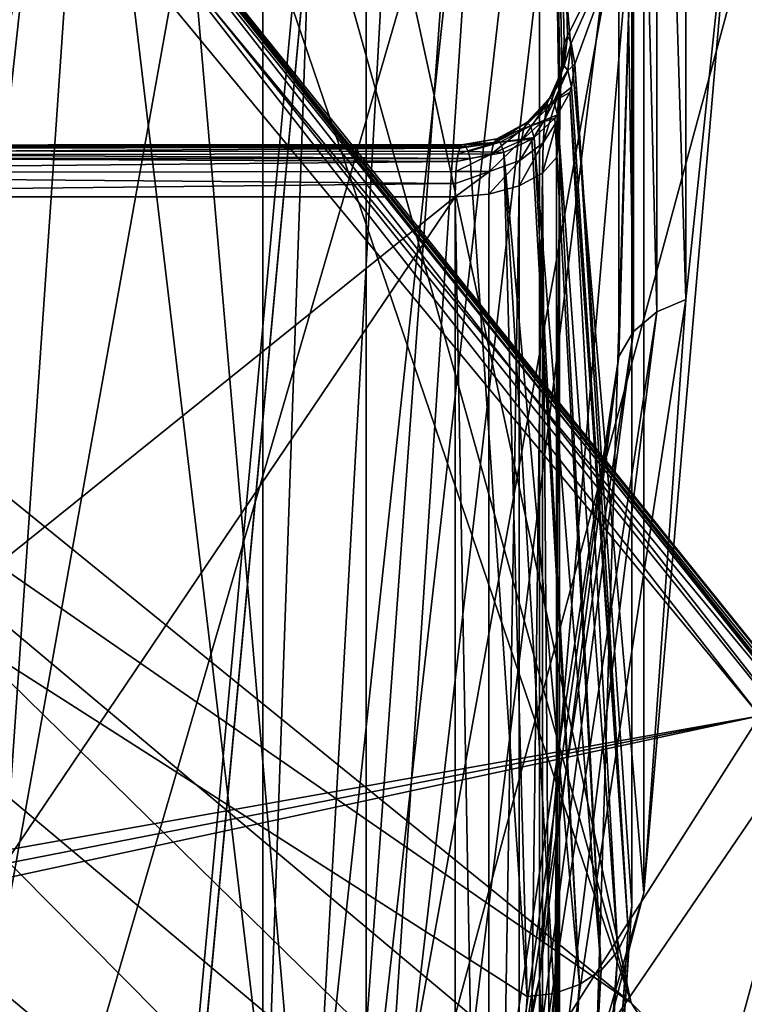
# Model space of a CAD drawing. Header units: metres. Extents: x -109 to 109, y -78 to 121.
# Tile 865 of 1056: x 23.166 to 23.857, y -33.609 to -32.669. Entities that reach past the tile are written whole.
import ezdxf

# ---------------------------------------------------------------- set-up
doc = ezdxf.new("R2010")
doc.units = ezdxf.units.M
doc.layers.add('solid_508554_SW0001', color=7, linetype='CONTINUOUS')

msp = doc.modelspace()

# ---------------------------------------------------------------- linework, layer by layer
at = {"layer": 'solid_508554_SW0001'}
for points in [[(26.034615, -14.003285, -39.017101), (26.350637, -20.309454, -35.408157), (22.574038, -41.892826, -72.791649)], [(25.359713, -18.130026, -45.681774), (26.034615, -14.003285, -39.017101), (22.574038, -41.892826, -72.791649)], [(25.069523, -19.934422, -48.545631), (25.359713, -18.130026, -45.681774), (22.574038, -41.892826, -72.791649)], [(23.320473, -36.051289, 11.013173), (24.240917, -19.594469, 2.29843), (24.556946, -19.064661, 3.216084)], [(23.971504, -35.018883, 12.801353), (23.320473, -36.051289, 11.013173), (24.556946, -19.064661, 3.216084)], [(23.320473, -36.051289, 11.013173), (23.87919, -20.116919, 1.393521), (24.240917, -19.594469, 2.29843)], [(24.678173, -22.391121, -52.406452), (25.069523, -19.934422, -48.545631), (22.574038, -41.892826, -72.791649)], [(22.491957, -37.051395, 9.280937), (23.472448, -20.631023, 0.503063), (23.87919, -20.116919, 1.393521)], [(23.320473, -36.051289, 11.013173), (22.491957, -37.051395, 9.280937), (23.87919, -20.116919, 1.393521)], [(26.353453, -20.411568, -35.349487), (22.574038, -41.892826, -72.791649), (26.350637, -20.309454, -35.408157)], [(22.576853, -41.994938, -72.732979), (22.574038, -41.892826, -72.791649), (26.353453, -20.411568, -35.349487)], [(22.576853, -41.994938, -72.732979), (26.353453, -20.411568, -35.349487), (26.351662, -20.513498, -35.290455)], [(22.575062, -42.096867, -72.67395), (26.351662, -20.513498, -35.290455), (22.842361, -41.282574, -69.120392)], [(22.576853, -41.994938, -72.732979), (26.351662, -20.513498, -35.290455), (22.575062, -42.096867, -72.67395)], [(26.351662, -20.513498, -35.290455), (23.401325, -38.454956, -63.120598), (22.842361, -41.282574, -69.120392)], [(26.351662, -20.513498, -35.290455), (23.42872, -38.314941, -62.828339), (23.401325, -38.454956, -63.120598)], [(26.351662, -20.513498, -35.290455), (23.962873, -35.558865, -57.163509), (23.42872, -38.314941, -62.828339)], [(22.491957, -37.051395, 9.280937), (23.021456, -21.135818, -0.371265), (23.472448, -20.631023, 0.503063)], [(23.973455, -26.870588, -59.355465), (24.678173, -22.391121, -52.406452), (22.574038, -41.892826, -72.791649)], [(21.282225, -26.36058, 30.875027), (22.538538, -32.624432, 36.42572), (23.749224, -33.607574, 34.72287)], [(21.853373, -26.831192, 30.059904), (21.282225, -26.36058, 30.875027), (23.749224, -33.607574, 34.72287)], [(22.382919, -27.313812, 29.223984), (21.853373, -26.831192, 30.059904), (23.749224, -33.607574, 34.72287)], [(23.939594, -27.087336, -59.689262), (23.973455, -26.870588, -59.355465), (22.574038, -41.892826, -72.791649)], [(23.314987, -31.105585, -65.84549), (23.939594, -27.087336, -59.689262), (22.574038, -41.892826, -72.791649)], [(22.382919, -27.313812, 29.223984), (23.749224, -33.607574, 34.72287), (24.788795, -34.638508, 32.937241)], [(22.869862, -27.807522, 28.368853), (22.382919, -27.313812, 29.223984), (24.788795, -34.638508, 32.937241)], [(23.313267, -28.31138, 27.496143), (22.869862, -27.807522, 28.368853), (24.788795, -34.638508, 32.937241)], [(23.313267, -28.31138, 27.496143), (24.788795, -34.638508, 32.937241), (25.649763, -35.709808, 31.081692)], [(23.712296, -28.824432, 26.607513), (23.313267, -28.31138, 27.496143), (25.649763, -35.709808, 31.081692)], [(24.066187, -29.345697, 25.704657), (23.712296, -28.824432, 26.607513), (25.649763, -35.709808, 31.081692)], [(23.496368, -34.521873, 15.20636), (23.056791, -29.426079, 24.032536), (23.093378, -31.128883, 21.083193)], [(23.496368, -34.521873, 15.20636), (23.496368, -30.430031, 22.29364), (23.056791, -29.426079, 24.032536)], [(22.960121, -34.548428, 26.960369), (22.960121, -29.525478, 24.060369), (23.39786, -30.525236, 22.328739)], [(22.588419, -34.717674, -72.867332), (23.138371, -29.928694, -66.974228), (23.314987, -31.105585, -65.84549)], [(24.501303, -30.221659, -37.353619), (23.4797, -33.995831, -42.88765), (23.936607, -33.325069, -43.275593)], [(24.501303, -30.221659, -37.353619), (24.040916, -30.892353, -36.950817), (23.4797, -33.995831, -42.88765)], [(23.761427, -33.502728, 16.971575), (23.761427, -31.449179, 20.528425), (23.496368, -30.430031, 22.29364)], [(23.496368, -34.521873, 15.20636), (23.761427, -33.502728, 16.971575), (23.496368, -30.430031, 22.29364)], [(23.39786, -35.548183, 25.228739), (22.960121, -34.548428, 26.960369), (23.39786, -30.525236, 22.328739)], [(23.39786, -35.548183, 25.228739), (23.39786, -30.525236, 22.328739), (23.661806, -31.540123, 20.570906)], [(24.040916, -30.892353, -36.950817), (22.955465, -34.625378, -42.515991), (23.4797, -33.995831, -42.88765)], [(24.040916, -30.892353, -36.950817), (23.512548, -31.521379, -36.564434), (22.955465, -34.625378, -42.515991)], [(22.610001, -35.679939, -72.791649), (23.314987, -31.105585, -65.84549), (22.574038, -41.892826, -72.791649)], [(22.588419, -34.717674, -72.867332), (23.314987, -31.105585, -65.84549), (22.610001, -35.679939, -72.791649)], [(23.093378, -33.823021, 16.416807), (23.496368, -34.521873, 15.20636), (23.093378, -31.128883, 21.083193)], [(23.761427, -33.502728, 16.971575), (23.85, -32.475952, 18.75), (23.761427, -31.449179, 20.528425)], [(23.512548, -31.521379, -36.564434), (22.368128, -35.208534, -42.163666), (22.955465, -34.625378, -42.515991)], [(23.512548, -31.521379, -36.564434), (22.920454, -32.103542, -36.197655), (22.368128, -35.208534, -42.163666)], [(23.661806, -36.563068, 23.470905), (23.39786, -35.548183, 25.228739), (23.661806, -31.540123, 20.570906)], [(23.68857, -32.684814, 20.841766), (23.661806, -31.540123, 20.570906), (23.75, -32.562588, 18.799944)], [(23.681112, -32.784584, 21.015436), (23.661806, -36.563068, 23.470905), (23.661806, -31.540123, 20.570906)], [(23.681608, -32.744118, 20.984541), (23.681112, -32.784584, 21.015436), (23.661806, -31.540123, 20.570906)], [(23.683096, -32.712162, 20.943375), (23.681608, -32.744118, 20.984541), (23.661806, -31.540123, 20.570906)], [(23.685486, -32.691738, 20.89456), (23.683096, -32.712162, 20.943375), (23.661806, -31.540123, 20.570906)], [(23.68857, -32.684814, 20.841766), (23.685486, -32.691738, 20.89456), (23.661806, -31.540123, 20.570906)], [(24.632421, -31.881018, -44.087982), (23.761612, -35.635166, -49.629143), (24.068382, -34.902828, -50.023659)], [(24.632421, -31.881018, -44.087982), (24.32198, -32.618286, -43.676758), (23.761612, -35.635166, -49.629143)], [(23.773777, -32.036808, 19.54879), (23.801666, -32.023972, 19.542612), (23.801657, -32.936386, 17.962267)], [(23.801657, -32.936386, 17.962267), (23.801666, -32.023972, 19.542612), (23.85, -32.475952, 18.75)], [(23.751648, -32.056412, 19.559128), (23.773777, -32.036808, 19.54879), (23.773769, -32.948158, 17.970299)], [(23.773769, -32.948158, 17.970299), (23.773777, -32.036808, 19.54879), (23.801657, -32.936386, 17.962267)], [(23.737446, -32.080853, 19.572611), (23.751648, -32.056412, 19.559128), (23.75164, -32.966915, 17.982107)], [(23.75164, -32.966915, 17.982107), (23.751648, -32.056412, 19.559128), (23.773769, -32.948158, 17.970299)], [(23.737444, -32.990814, 17.996532), (23.75, -32.562588, 18.799944), (23.737446, -32.080853, 19.572611)], [(23.737444, -32.990814, 17.996532), (23.737446, -32.080853, 19.572611), (23.75164, -32.966915, 17.982107)], [(22.386982, -33.598427, 28.805817), (23.872026, -33.333721, 29.264299), (23.02492, -32.309898, 31.037615)], [(23.173281, -32.438828, 30.824034), (23.02492, -32.309898, 31.037615), (23.872026, -33.333721, 29.264299)], [(23.110842, -32.370319, 31.132963), (23.962154, -33.397942, 29.353069), (23.110842, -35.834419, 33.132965)], [(23.231867, -32.481213, 30.879086), (23.962154, -33.397942, 29.353069), (23.110842, -32.370319, 31.132963)], [(23.173281, -32.438828, 30.824034), (23.872026, -33.333721, 29.264299), (23.97814, -33.440311, 29.089413)], [(23.173281, -32.438828, 30.824034), (23.97814, -33.440311, 29.089413), (23.198717, -32.445374, 30.841091)], [(23.198717, -32.445374, 30.841091), (24.004459, -33.447956, 29.104565), (23.218906, -32.459976, 30.860062)], [(23.97814, -33.440311, 29.089413), (24.004459, -33.447956, 29.104565), (23.198717, -32.445374, 30.841091)], [(23.218906, -32.459976, 30.860062), (24.025351, -33.463432, 29.122025), (23.231867, -32.481213, 30.879086)], [(24.004459, -33.447956, 29.104565), (24.025351, -33.463432, 29.122025), (23.218906, -32.459976, 30.860062)], [(23.801657, -32.936386, 17.962267), (23.85, -32.475952, 18.75), (23.761427, -33.502728, 16.971575)], [(23.231867, -32.481213, 30.879086), (24.038759, -33.485229, 29.140079), (23.962154, -33.397942, 29.353069)], [(24.025351, -33.463432, 29.122025), (24.038759, -33.485229, 29.140079), (23.231867, -32.481213, 30.879086)], [(23.695585, -34.318565, 17.9585), (23.75, -32.562588, 18.799944), (23.661795, -33.585045, 17.028992)], [(23.737444, -32.990814, 17.996532), (23.661795, -33.585045, 17.028992), (23.75, -32.562588, 18.799944)], [(23.692045, -32.691872, 20.789326), (23.68857, -32.684814, 20.841766), (23.75, -32.562588, 18.799944)], [(23.695585, -32.7118, 20.741499), (23.692045, -32.691872, 20.789326), (23.75, -32.562588, 18.799944)], [(23.75, -33.515182, 19.35), (23.695585, -32.7118, 20.741499), (23.75, -32.562588, 18.799944)], [(23.695585, -34.318565, 17.9585), (23.75, -33.515182, 19.35), (23.75, -32.562588, 18.799944)], [(24.32198, -32.618286, -43.676758), (23.381029, -36.337601, -49.244751), (23.761612, -35.635166, -49.629143)], [(24.32198, -32.618286, -43.676758), (23.936607, -33.325069, -43.275593), (23.381029, -36.337601, -49.244751)], [(22.795845, -32.947826, 36.219704), (23.749224, -33.607574, 34.72287), (22.538538, -32.624432, 36.42572)], [(23.682487, -32.72065, 20.885578), (23.685486, -32.691738, 20.89456), (23.68857, -32.684814, 20.841766)], [(23.685438, -32.713451, 20.841476), (23.682487, -32.72065, 20.885578), (23.68857, -32.684814, 20.841766)], [(23.685438, -32.713451, 20.841476), (23.68857, -32.684814, 20.841766), (23.692045, -32.691872, 20.789326)], [(23.680178, -32.738602, 20.926098), (23.683096, -32.712162, 20.943375), (23.685486, -32.691738, 20.89456)], [(23.682487, -32.72065, 20.885578), (23.680178, -32.738602, 20.926098), (23.685486, -32.691738, 20.89456)], [(23.688848, -32.717735, 20.79656), (23.685438, -32.713451, 20.841476), (23.692045, -32.691872, 20.789326)], [(23.688848, -32.717735, 20.79656), (23.692045, -32.691872, 20.789326), (23.695585, -32.7118, 20.741499)], [(23.66918, -32.749454, 20.877182), (23.682487, -32.72065, 20.885578), (23.685438, -32.713451, 20.841476)], [(23.67214, -32.743446, 20.840681), (23.66918, -32.749454, 20.877182), (23.685438, -32.713451, 20.841476)], [(23.67214, -32.743446, 20.840681), (23.685438, -32.713451, 20.841476), (23.688848, -32.717735, 20.79656)], [(23.678694, -32.765965, 20.960602), (23.681608, -32.744118, 20.984541), (23.683096, -32.712162, 20.943375)], [(23.680178, -32.738602, 20.926098), (23.678694, -32.765965, 20.960602), (23.683096, -32.712162, 20.943375)], [(23.688848, -32.717735, 20.79656), (23.695585, -32.7118, 20.741499), (23.692404, -32.733604, 20.753839)], [(23.746593, -33.537598, 19.362942), (23.692404, -32.733604, 20.753839), (23.695585, -32.7118, 20.741499)], [(23.746593, -33.537598, 19.362942), (23.695585, -32.7118, 20.741499), (23.75, -33.515182, 19.35)], [(23.666861, -32.764347, 20.910694), (23.680178, -32.738602, 20.926098), (23.682487, -32.72065, 20.885578)], [(23.66918, -32.749454, 20.877182), (23.666861, -32.764347, 20.910694), (23.682487, -32.72065, 20.885578)], [(23.67555, -32.746941, 20.803474), (23.67214, -32.743446, 20.840681), (23.688848, -32.717735, 20.79656)], [(23.67555, -32.746941, 20.803474), (23.688848, -32.717735, 20.79656), (23.692404, -32.733604, 20.753839)], [(23.665373, -32.786999, 20.93922), (23.678694, -32.765965, 20.960602), (23.680178, -32.738602, 20.926098)], [(23.666861, -32.764347, 20.910694), (23.665373, -32.786999, 20.93922), (23.680178, -32.738602, 20.926098)], [(23.67555, -32.746941, 20.803474), (23.692404, -32.733604, 20.753839), (23.690702, -32.738728, 20.756664)], [(23.67555, -32.746941, 20.803474), (23.690702, -32.738728, 20.756664), (23.679108, -32.760036, 20.768057)], [(23.736603, -33.558483, 19.375), (23.679108, -32.760036, 20.768057), (23.690702, -32.738728, 20.756664)], [(23.746593, -33.537598, 19.362942), (23.690702, -32.738728, 20.756664), (23.692404, -32.733604, 20.753839)], [(23.746593, -33.537598, 19.362942), (23.736603, -33.558483, 19.375), (23.690702, -32.738728, 20.756664)], [(23.644556, -32.784782, 20.897957), (23.666861, -32.764347, 20.910694), (23.66918, -32.749454, 20.877182)], [(23.646889, -32.772408, 20.869858), (23.644556, -32.784782, 20.897957), (23.66918, -32.749454, 20.877182)], [(23.646889, -32.772408, 20.869858), (23.66918, -32.749454, 20.877182), (23.67214, -32.743446, 20.840681)], [(23.649866, -32.767513, 20.839315), (23.646889, -32.772408, 20.869858), (23.67214, -32.743446, 20.840681)], [(23.649866, -32.767513, 20.839315), (23.67214, -32.743446, 20.840681), (23.67555, -32.746941, 20.803474)], [(23.65328, -32.770573, 20.808264), (23.649866, -32.767513, 20.839315), (23.67555, -32.746941, 20.803474)], [(23.65328, -32.770573, 20.808264), (23.67555, -32.746941, 20.803474), (23.679108, -32.760036, 20.768057)], [(23.678213, -32.800915, 20.98715), (23.681112, -32.784584, 21.015436), (23.681608, -32.744118, 20.984541)], [(23.678694, -32.765965, 20.960602), (23.678213, -32.800915, 20.98715), (23.681608, -32.744118, 20.984541)], [(23.65328, -32.770573, 20.808264), (23.679108, -32.760036, 20.768057), (23.676531, -32.763351, 20.76977)], [(23.720711, -33.57642, 19.385355), (23.676531, -32.763351, 20.76977), (23.679108, -32.760036, 20.768057)], [(23.736603, -33.558483, 19.375), (23.720711, -33.57642, 19.385355), (23.679108, -32.760036, 20.768057)], [(23.618019, -32.787033, 20.864397), (23.646889, -32.772408, 20.869858), (23.649866, -32.767513, 20.839315)], [(23.621017, -32.783054, 20.837532), (23.618019, -32.787033, 20.864397), (23.649866, -32.767513, 20.839315)], [(23.621017, -32.783054, 20.837532), (23.649866, -32.767513, 20.839315), (23.65328, -32.770573, 20.808264)], [(23.624435, -32.786087, 20.810411), (23.621017, -32.783054, 20.837532), (23.65328, -32.770573, 20.808264)], [(23.624435, -32.786087, 20.810411), (23.65328, -32.770573, 20.808264), (23.656836, -32.781631, 20.778782)], [(23.643061, -32.803715, 20.921906), (23.665373, -32.786999, 20.93922), (23.666861, -32.764347, 20.910694)], [(23.644556, -32.784782, 20.897957), (23.643061, -32.803715, 20.921906), (23.666861, -32.764347, 20.910694)], [(23.65328, -32.770573, 20.808264), (23.676531, -32.763351, 20.76977), (23.656836, -32.781631, 20.778782)], [(23.720711, -33.57642, 19.385355), (23.656836, -32.781631, 20.778782), (23.676531, -32.763351, 20.76977)], [(23.664886, -32.815914, 20.961172), (23.678213, -32.800915, 20.98715), (23.678694, -32.765965, 20.960602)], [(23.665373, -32.786999, 20.93922), (23.664886, -32.815914, 20.961172), (23.678694, -32.765965, 20.960602)], [(23.615667, -32.797707, 20.889259), (23.644556, -32.784782, 20.897957), (23.646889, -32.772408, 20.869858)], [(23.618019, -32.787033, 20.864397), (23.615667, -32.797707, 20.889259), (23.646889, -32.772408, 20.869858)], [(23.589436, -32.788506, 20.830767), (22.4, -32.789543, 20.820496), (22.412106, -32.789642, 20.851429)], [(23.589436, -32.788506, 20.830767), (23.591513, -32.790524, 20.815092), (22.4, -32.789543, 20.820496)], [(23.591513, -32.790524, 20.815092), (22.4, -32.794041, 20.802498), (22.4, -32.789543, 20.820496)], [(23.587496, -32.788982, 20.846537), (23.589436, -32.788506, 20.830767), (22.412106, -32.789642, 20.851429)], [(23.585751, -32.791924, 20.862001), (23.587496, -32.788982, 20.846537), (22.412106, -32.789642, 20.851429)], [(23.618019, -32.787033, 20.864397), (23.585751, -32.791924, 20.862001), (23.584244, -32.797237, 20.876768)], [(23.618019, -32.787033, 20.864397), (23.584244, -32.797237, 20.876768), (23.615667, -32.797707, 20.889259)], [(23.618019, -32.787033, 20.864397), (23.587496, -32.788982, 20.846537), (23.585751, -32.791924, 20.862001)], [(23.621017, -32.783054, 20.837532), (23.589436, -32.788506, 20.830767), (23.587496, -32.788982, 20.846537)], [(23.621017, -32.783054, 20.837532), (23.587496, -32.788982, 20.846537), (23.618019, -32.787033, 20.864397)], [(23.624435, -32.786087, 20.810411), (23.589436, -32.788506, 20.830767), (23.621017, -32.783054, 20.837532)], [(23.624435, -32.786087, 20.810411), (23.591513, -32.790524, 20.815092), (23.589436, -32.788506, 20.830767)], [(23.624435, -32.786087, 20.810411), (23.593653, -32.794987, 20.799921), (23.591513, -32.790524, 20.815092)], [(23.624435, -32.786087, 20.810411), (23.627991, -32.796066, 20.784859), (23.593653, -32.794987, 20.799921)], [(23.614162, -32.814308, 20.910522), (23.643061, -32.803715, 20.921906), (23.644556, -32.784782, 20.897957)], [(23.615667, -32.797707, 20.889259), (23.614162, -32.814308, 20.910522), (23.644556, -32.784782, 20.897957)], [(23.624435, -32.786087, 20.810411), (23.656836, -32.781631, 20.778782), (23.654459, -32.783257, 20.779535)], [(23.624435, -32.786087, 20.810411), (23.654459, -32.783257, 20.779535), (23.627991, -32.796066, 20.784859)], [(23.700001, -33.590183, 19.393301), (23.627991, -32.796066, 20.784859), (23.654459, -32.783257, 20.779535)], [(23.642565, -32.827946, 20.940331), (23.664886, -32.815914, 20.961172), (23.665373, -32.786999, 20.93922)], [(23.643061, -32.803715, 20.921906), (23.642565, -32.827946, 20.940331), (23.665373, -32.786999, 20.93922)], [(23.700001, -33.590183, 19.393301), (23.654459, -32.783257, 20.779535), (23.656836, -32.781631, 20.778782)], [(23.720711, -33.57642, 19.385355), (23.700001, -33.590183, 19.393301), (23.656836, -32.781631, 20.778782)], [(23.681112, -32.784584, 21.015436), (23.681112, -34.534481, 22.025742), (23.661806, -36.563068, 23.470905)], [(23.678213, -32.800915, 20.98715), (23.681112, -34.534481, 22.025742), (23.681112, -32.784584, 21.015436)], [(23.591513, -32.790524, 20.815092), (23.593653, -32.794987, 20.799921), (22.4, -32.794041, 20.802498)], [(22.4, -32.794041, 20.802498), (23.595816, -32.801785, 20.785641), (22.4, -32.801785, 20.785641)], [(23.593653, -32.794987, 20.799921), (23.595816, -32.801785, 20.785641), (22.4, -32.794041, 20.802498)], [(23.585751, -32.791924, 20.862001), (22.412106, -32.789642, 20.851429), (22.421566, -32.799057, 20.880585)], [(23.584244, -32.797237, 20.876768), (23.585751, -32.791924, 20.862001), (22.421566, -32.799057, 20.880585)], [(23.583025, -32.804768, 20.89048), (23.584244, -32.797237, 20.876768), (22.421566, -32.799057, 20.880585)], [(23.615667, -32.797707, 20.889259), (23.583025, -32.804768, 20.89048), (23.582134, -32.814308, 20.902813)], [(23.615667, -32.797707, 20.889259), (23.582134, -32.814308, 20.902813), (23.614162, -32.814308, 20.910522)], [(23.615667, -32.797707, 20.889259), (23.584244, -32.797237, 20.876768), (23.583025, -32.804768, 20.89048)], [(23.627991, -32.796066, 20.784859), (23.595816, -32.801785, 20.785641), (23.593653, -32.794987, 20.799921)], [(23.627991, -32.796066, 20.784859), (23.649992, -33.601788, 19.4), (23.595816, -32.801785, 20.785641)], [(23.675882, -33.598835, 19.398296), (23.649992, -33.601788, 19.4), (23.627991, -32.796066, 20.784859)], [(23.700001, -33.590183, 19.393301), (23.675882, -33.598835, 19.398296), (23.627991, -32.796066, 20.784859)], [(23.595816, -34.401787, 18.014359), (22.4, -34.401787, 18.014359), (22.4, -32.801785, 20.785641)], [(23.649992, -33.601788, 19.4), (23.595816, -34.401787, 18.014359), (22.4, -32.801785, 20.785641)], [(23.595816, -32.801785, 20.785641), (23.649992, -33.601788, 19.4), (22.4, -32.801785, 20.785641)], [(23.583025, -32.804768, 20.89048), (22.421566, -32.799057, 20.880585), (22.427309, -32.815922, 20.904551)], [(23.582134, -32.814308, 20.902813), (23.583025, -32.804768, 20.89048), (22.427309, -32.815922, 20.904551)], [(23.613653, -32.835716, 20.92687), (23.642565, -32.827946, 20.940331), (23.643061, -32.803715, 20.921906)], [(23.614162, -32.814308, 20.910522), (23.613653, -32.835716, 20.92687), (23.643061, -32.803715, 20.921906)], [(23.678213, -34.550816, 21.997456), (23.678213, -32.800915, 20.98715), (23.664886, -32.815914, 20.961172)], [(23.678213, -34.550816, 21.997456), (23.681112, -34.534481, 22.025742), (23.678213, -32.800915, 20.98715)], [(23.581587, -32.825611, 20.913483), (23.582134, -32.814308, 20.902813), (22.427309, -32.815922, 20.904551)], [(23.581587, -32.825611, 20.913483), (22.427309, -32.815922, 20.904551), (22.429226, -32.838387, 20.922243)], [(23.614162, -32.814308, 20.910522), (23.581587, -32.825611, 20.913483), (23.581402, -32.838387, 20.922243)], [(23.614162, -32.814308, 20.910522), (23.581402, -32.838387, 20.922243), (23.613653, -32.835716, 20.92687)], [(23.614162, -32.814308, 20.910522), (23.582134, -32.814308, 20.902813), (23.581587, -32.825611, 20.913483)], [(23.642616, -34.577824, 21.95067), (23.664886, -32.815914, 20.961172), (23.642565, -32.827946, 20.940331)], [(23.642616, -34.577824, 21.95067), (23.664904, -34.5658, 21.9715), (23.664886, -32.815914, 20.961172)], [(23.664904, -34.5658, 21.9715), (23.678213, -34.550816, 21.997456), (23.664886, -32.815914, 20.961172)], [(23.581587, -32.825611, 20.913483), (22.429226, -32.838387, 20.922243), (23.581402, -32.838387, 20.922243)], [(23.613749, -34.585602, 21.937204), (23.613653, -32.835716, 20.92687), (23.581402, -32.838387, 20.922243)], [(23.613749, -34.585602, 21.937204), (23.642565, -32.827946, 20.940331), (23.613653, -32.835716, 20.92687)], [(23.613749, -34.585602, 21.937204), (23.642616, -34.577824, 21.95067), (23.642565, -32.827946, 20.940331)], [(22.4, -34.588287, 21.932549), (23.581402, -32.838387, 20.922243), (22.429226, -33.764938, 21.457186)], [(22.4, -34.588287, 21.932549), (23.581402, -34.588287, 21.932549), (23.581402, -32.838387, 20.922243)], [(23.581402, -32.838387, 20.922243), (22.429226, -32.838387, 20.922243), (22.429226, -33.764938, 21.457186)], [(23.613749, -34.585602, 21.937204), (23.581402, -32.838387, 20.922243), (23.581402, -34.588287, 21.932549)], [(23.661945, -33.846127, 16.38656), (23.801657, -32.936386, 17.962267), (23.761427, -33.502728, 16.971575)], [(23.773769, -32.948158, 17.970299), (23.801657, -32.936386, 17.962267), (23.661945, -33.846127, 16.38656)], [(22.795845, -32.947826, 36.219704), (22.790722, -33.105804, 36.307045), (23.94248, -34.072254, 34.633106)], [(23.947863, -33.914494, 34.545387), (23.749224, -33.607574, 34.72287), (22.795845, -32.947826, 36.219704)], [(23.947863, -33.914494, 34.545387), (22.795845, -32.947826, 36.219704), (23.94248, -34.072254, 34.633106)], [(23.634224, -33.856834, 16.396441), (23.773769, -32.948158, 17.970299), (23.661945, -33.846127, 16.38656)], [(23.75164, -32.966915, 17.982107), (23.773769, -32.948158, 17.970299), (23.634224, -33.856834, 16.396441)], [(23.612228, -33.874744, 16.409714), (23.75164, -32.966915, 17.982107), (23.634224, -33.856834, 16.396441)], [(23.737444, -32.990814, 17.996532), (23.75164, -32.966915, 17.982107), (23.612228, -33.874744, 16.409714)], [(23.598116, -33.898102, 16.425079), (23.661795, -33.585045, 17.028992), (23.737444, -32.990814, 17.996532)], [(23.598116, -33.898102, 16.425079), (23.737444, -32.990814, 17.996532), (23.612228, -33.874744, 16.409714)], [(22.790722, -33.105804, 36.307045), (22.758509, -33.269127, 36.377041), (23.90864, -34.234211, 34.705467)], [(23.94248, -34.072254, 34.633106), (22.790722, -33.105804, 36.307045), (23.90864, -34.234211, 34.705467)], [(22.758509, -33.269127, 36.377041), (22.700254, -33.432476, 36.427399), (23.847441, -34.395088, 34.760105)], [(23.90864, -34.234211, 34.705467), (22.758509, -33.269127, 36.377041), (23.847441, -34.395088, 34.760105)], [(23.936607, -33.325069, -43.275593), (22.929976, -37.004639, -48.873512), (23.381029, -36.337601, -49.244751)], [(23.936607, -33.325069, -43.275593), (23.4797, -33.995831, -42.88765), (22.929976, -37.004639, -48.873512)], [(22.386982, -33.598427, 28.805817), (22.422373, -33.617962, 28.771984), (23.872026, -33.333721, 29.264299)], [(22.422373, -33.617962, 28.771984), (22.445959, -33.640934, 28.732195), (23.872026, -33.333721, 29.264299)], [(22.445959, -33.640934, 28.732195), (23.054293, -34.617516, 27.040705), (23.872026, -33.333721, 29.264299)], [(23.054293, -34.617516, 27.040705), (24.537683, -34.391026, 27.432999), (23.872026, -33.333721, 29.264299)], [(24.453371, -33.373016, -50.83004), (23.737288, -37.094727, -56.384743), (23.888943, -36.331284, -56.771751)], [(24.453371, -33.373016, -50.83004), (24.299519, -34.146709, -50.425049), (23.737288, -37.094727, -56.384743)], [(23.962154, -33.397942, 29.353069), (23.962152, -36.862041, 31.353073), (23.110842, -35.834419, 33.132965)], [(22.700254, -33.432476, 36.427399), (22.617861, -33.590515, 36.456486), (23.760883, -34.549633, 34.795242)], [(23.847441, -34.395088, 34.760105), (22.700254, -33.432476, 36.427399), (23.760883, -34.549633, 34.795242)], [(24.224056, -33.485416, 16.885624), (24.077387, -33.516624, 16.918457), (23.802172, -34.561859, 15.10806)], [(24.224056, -33.485416, 16.885624), (23.802172, -34.561859, 15.10806), (23.947165, -34.537018, 15.064198)], [(23.661945, -33.846127, 16.38656), (23.761427, -33.502728, 16.971575), (23.496368, -34.521873, 15.20636)], [(23.692404, -34.340157, 17.971214), (23.75, -33.515182, 19.35), (23.695585, -34.318565, 17.9585)], [(23.746593, -33.537598, 19.362942), (23.75, -33.515182, 19.35), (23.692404, -34.340157, 17.971214)], [(23.800249, -34.087929, 15.957973), (23.802172, -34.561859, 15.10806), (24.077387, -33.516624, 16.918457)], [(23.920925, -33.55241, 16.885519), (23.800249, -34.087929, 15.957973), (24.077387, -33.516624, 16.918457)], [(23.746593, -33.537598, 19.362942), (23.692404, -34.340157, 17.971214), (23.690702, -34.345161, 17.974237)], [(23.746593, -33.537598, 19.362942), (23.690702, -34.345161, 17.974237), (23.736603, -33.558483, 19.375)], [(23.736603, -33.558483, 19.375), (23.679108, -34.365685, 17.986994), (23.676531, -34.368824, 17.98901)], [(23.736603, -33.558483, 19.375), (23.676531, -34.368824, 17.98901), (23.720711, -33.57642, 19.385355)], [(23.736603, -33.558483, 19.375), (23.690702, -34.345161, 17.974237), (23.679108, -34.365685, 17.986994)], [(24.054207, -34.059288, 16.00758), (23.800249, -34.087929, 15.957973), (23.920925, -33.55241, 16.885519)], [(23.720711, -33.57642, 19.385355), (23.656836, -34.385769, 18.000334), (23.654459, -34.387234, 18.001368)], [(23.720711, -33.57642, 19.385355), (23.654459, -34.387234, 18.001368), (23.700001, -33.590183, 19.393301)], [(23.720711, -33.57642, 19.385355), (23.676531, -34.368824, 17.98901), (23.656836, -34.385769, 18.000334)], [(23.661795, -38.607994, 19.928993), (23.661795, -33.585045, 17.028992), (23.397846, -34.599915, 15.271193)], [(23.598116, -33.898102, 16.425079), (23.397846, -34.599915, 15.271193), (23.661795, -33.585045, 17.028992)], [(23.681112, -36.342094, 18.894869), (23.661795, -33.585045, 17.028992), (23.661795, -38.607994, 19.928993)], [(23.692045, -34.350021, 17.917328), (23.695585, -34.318565, 17.9585), (23.661795, -33.585045, 17.028992)], [(23.68857, -34.391907, 17.884998), (23.692045, -34.350021, 17.917328), (23.661795, -33.585045, 17.028992)], [(23.685486, -34.44109, 17.864597), (23.68857, -34.391907, 17.884998), (23.661795, -33.585045, 17.028992)], [(23.683096, -34.493576, 17.857876), (23.685486, -34.44109, 17.864597), (23.661795, -33.585045, 17.028992)], [(23.681608, -34.545204, 17.864969), (23.683096, -34.493576, 17.857876), (23.661795, -33.585045, 17.028992)], [(23.681112, -34.592194, 17.884563), (23.681608, -34.545204, 17.864969), (23.661795, -33.585045, 17.028992)], [(23.681112, -36.342094, 18.894869), (23.681112, -34.592194, 17.884563), (23.661795, -33.585045, 17.028992)], [(22.617861, -33.590515, 36.456486), (22.514013, -33.738098, 36.463348), (23.651787, -34.692814, 34.809734)], [(23.760883, -34.549633, 34.795242), (22.617861, -33.590515, 36.456486), (23.651787, -34.692814, 34.809734)], [(23.700001, -33.590183, 19.393301), (23.654459, -34.387234, 18.001368), (23.627991, -34.398251, 18.009798)], [(23.700001, -33.590183, 19.393301), (23.627991, -34.398251, 18.009798), (23.675882, -33.598835, 19.398296)], [(23.675882, -33.598835, 19.398296), (23.595816, -34.401787, 18.014359), (23.649992, -33.601788, 19.4)], [(23.675882, -33.598835, 19.398296), (23.627991, -34.398251, 18.009798), (23.595816, -34.401787, 18.014359)], [(23.947863, -33.914494, 34.545387), (24.788795, -34.638508, 32.937241), (23.749224, -33.607574, 34.72287)]]:
    msp.add_3dface(points, dxfattribs=at)

doc.saveas('drawing.dxf')
